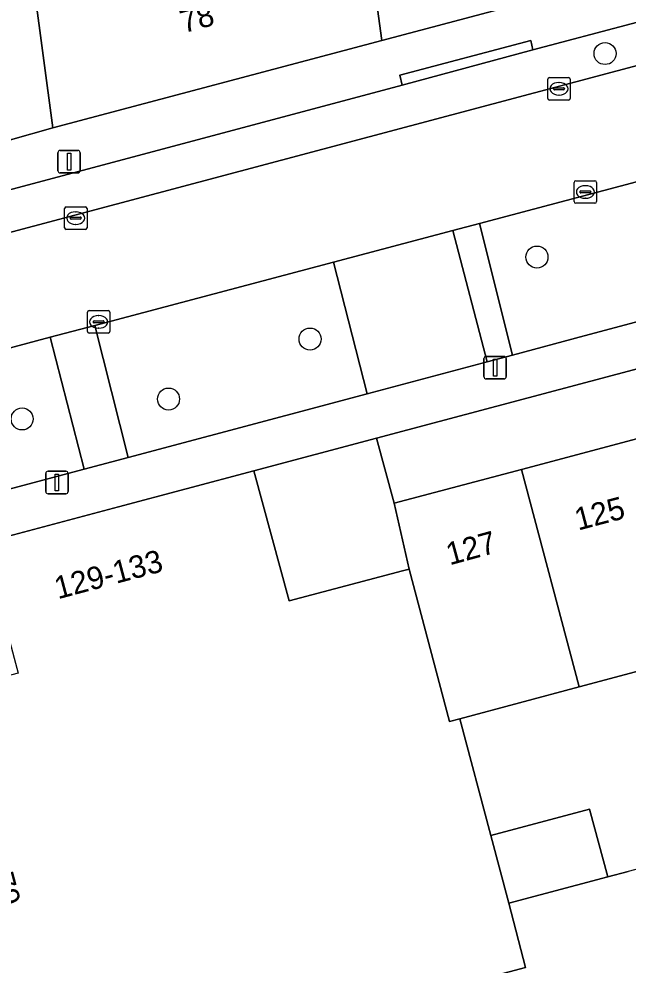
# Model space of a CAD drawing. Extents: x 162542 to 163147, y 380779 to 381521.
# Drawn here: x 162802.78 to 162829.86, y 381110.8 to 381152.86 of the extents above; entities that cross this region are included whole.
import ezdxf

# ---------------------------------------------------------------- set-up
doc = ezdxf.new("R2010")
doc.units = 0
for name, color, linetype in [('IMGEO_Boom', 7, 'Continuous'), ('IMGEO_Erf', 7, 'Continuous'), ('IMGEO_Groenvoorziening', 7, 'Continuous'), ('IMGEO_Kolk', 7, 'Continuous'), ('IMGEO_Lichtmast', 7, 'Continuous'), ('IMGEO_Muur', 7, 'Continuous'), ('IMGEO_Pand', 7, 'Continuous'), ('IMGEO_Pand_nummerreeks', 7, 'Continuous'), ('IMGEO_Parkeervlak_open', 7, 'Continuous'), ('IMGEO_Rijbaan_lokaal_open', 7, 'Continuous'), ('IMGEO_Voetpad_open', 7, 'Continuous')]:
    doc.layers.add(name, color=color, linetype=linetype)

msp = doc.modelspace()

# ---------------------------------------------------------------- linework, layer by layer
at = {"layer": 'IMGEO_Boom'}
for centre in [(162828.839, 381151.325), (162825.809, 381142.275), (162815.726, 381138.63), (162809.434, 381135.963), (162802.926, 381135.08)]:
    msp.add_circle(centre, 0.489, dxfattribs=at)
at = {"layer": 'IMGEO_Erf'}
for points in [[(162802.731, 381159.593), (162802.006, 381164.944), (162801.282, 381170.296), (162800.557, 381175.647), (162799.832, 381180.998), (162799.108, 381186.349), (162798.383, 381191.7), (162797.681, 381196.886), (162795.692, 381196.614), (162802.412, 381147.484), (162804.298, 381148.019), (162803.455, 381154.242)], [(162820.124, 381128.407), (162819.465, 381131.329), (162818.672, 381134.227), (162813.229, 381132.776), (162814.793, 381126.986), (162819.839, 381128.325)]]:
    msp.add_lwpolyline(points, close=True, dxfattribs=at)
msp.add_lwpolyline([(162833.532, 381124.732), (162827.687, 381123.171), (162822.376, 381121.753), (162823.762, 381116.562), (162828.15, 381117.733), (162828.954, 381114.718), (162829.869, 381114.962)], dxfattribs=at)
at = {"layer": 'IMGEO_Groenvoorziening'}
for points in [[(162823.259, 381143.767), (162824.718, 381137.919), (162827.907, 381138.769), (162834.855, 381140.622), (162833.356, 381146.444)], [(162822.073, 381143.452), (162816.765, 381142.045), (162818.27, 381136.199), (162823.599, 381137.62)], [(162816.765, 381142.045), (162806.152, 381139.231), (162807.632, 381133.362), (162818.27, 381136.199)], [(162798.503, 381130.928), (162805.687, 381132.844), (162804.174, 381138.709), (162797.369, 381136.894), (162795.041, 381136.244), (162793.427, 381135.453), (162794.902, 381129.968)]]:
    msp.add_lwpolyline(points, close=True, dxfattribs=at)
at = {"layer": 'IMGEO_Kolk'}
for p, q in [((162826.366, 381150.258), (162827.218, 381150.258)), ((162826.291, 381149.332), (162826.291, 381150.184)), ((162826.779, 381150.038), (162826.804, 381150.038)), ((162827.292, 381150.184), (162827.292, 381149.332)), ((162826.55, 381149.752), (162826.55, 381149.764)), ((162826.988, 381149.715), (162826.59, 381149.715)), ((162826.593, 381149.801), (162826.991, 381149.801)), ((162826.802, 381149.478), (162826.777, 381149.478)), ((162827.034, 381149.764), (162827.034, 381149.752)), ((162827.218, 381149.258), (162826.366, 381149.258)), ((162827.537, 381145.671), (162828.389, 381145.671)), ((162827.462, 381144.745), (162827.462, 381145.597)), ((162827.764, 381145.214), (162828.162, 381145.214)), ((162827.95, 381145.451), (162827.975, 381145.451)), ((162828.463, 381145.597), (162828.463, 381144.745)), ((162827.721, 381145.165), (162827.721, 381145.177)), ((162828.159, 381145.128), (162827.761, 381145.128)), ((162827.973, 381144.891), (162827.948, 381144.891)), ((162828.205, 381145.177), (162828.205, 381145.165)), ((162804.809, 381143.583), (162804.809, 381144.435)), ((162804.884, 381144.509), (162805.736, 381144.509)), ((162805.81, 381144.435), (162805.81, 381143.583)), ((162828.389, 381144.671), (162827.537, 381144.671)), ((162805.068, 381144.003), (162805.068, 381144.015)), ((162805.506, 381143.966), (162805.108, 381143.966)), ((162805.111, 381144.052), (162805.509, 381144.052)), ((162805.297, 381144.289), (162805.322, 381144.289)), ((162805.552, 381144.015), (162805.552, 381144.003)), ((162805.32, 381143.729), (162805.295, 381143.729)), ((162805.736, 381143.509), (162804.884, 381143.509)), ((162805.825, 381138.968), (162805.825, 381139.82)), ((162805.9, 381139.894), (162806.752, 381139.894)), ((162806.826, 381139.82), (162806.826, 381138.968)), ((162806.084, 381139.388), (162806.084, 381139.4)), ((162806.522, 381139.351), (162806.124, 381139.351)), ((162806.127, 381139.437), (162806.525, 381139.437)), ((162806.313, 381139.674), (162806.338, 381139.674)), ((162806.568, 381139.4), (162806.568, 381139.388)), ((162806.752, 381138.894), (162805.9, 381138.894)), ((162806.336, 381139.114), (162806.311, 381139.114))]:
    msp.add_line(p, q, dxfattribs=at)
for points in [[(162826.366, 381150.258), (162827.218, 381150.258)], [(162826.291, 381149.332), (162826.291, 381150.184)], [(162827.292, 381150.184), (162827.292, 381149.332)], [(162827.218, 381149.258), (162826.366, 381149.258)], [(162827.537, 381145.671), (162828.389, 381145.671)], [(162827.462, 381144.745), (162827.462, 381145.597)], [(162828.463, 381145.597), (162828.463, 381144.745)], [(162804.809, 381143.583), (162804.809, 381144.435)], [(162804.884, 381144.509), (162805.736, 381144.509)], [(162805.81, 381144.435), (162805.81, 381143.583)], [(162828.389, 381144.671), (162827.537, 381144.671)], [(162805.736, 381143.509), (162804.884, 381143.509)], [(162805.825, 381138.968), (162805.825, 381139.82)], [(162805.9, 381139.894), (162806.752, 381139.894)], [(162806.826, 381139.82), (162806.826, 381138.968)], [(162806.752, 381138.894), (162805.9, 381138.894)]]:
    msp.add_lwpolyline(points, dxfattribs=at)
for centre, radius, start, end in [((162826.368, 381150.182), 0.0765, 91.552, 178.448), ((162826.368, 381150.182), 0.0765, 91.552, 178.448), ((162827.216, 381150.182), 0.0765, 1.552, 88.448), ((162827.216, 381150.182), 0.0765, 1.552, 88.448), ((162826.59, 381149.761), 0.0403, 85.8775, 175.7526), ((162826.587, 381149.751), 0.0366, 178.938, 274.7102), ((162826.991, 381149.758), 0.043, 264.8664, 352.4533), ((162826.995, 381149.763), 0.0386, 1.7309, 96.639), ((162826.368, 381149.334), 0.0765, 181.552, 268.448), ((162826.368, 381149.334), 0.0765, 181.552, 268.448), ((162827.216, 381149.334), 0.0765, 271.552, 358.448), ((162827.216, 381149.334), 0.0765, 271.552, 358.448), ((162827.539, 381145.595), 0.0765, 91.552, 178.448), ((162827.539, 381145.595), 0.0765, 91.552, 178.448), ((162828.387, 381145.595), 0.0765, 1.552, 88.448), ((162828.387, 381145.595), 0.0765, 1.552, 88.448), ((162827.761, 381145.174), 0.0403, 85.8775, 175.7526), ((162828.166, 381145.176), 0.0386, 1.7309, 96.639), ((162827.758, 381145.164), 0.0366, 178.938, 274.7102), ((162828.162, 381145.171), 0.043, 264.8664, 352.4533), ((162804.886, 381144.433), 0.0765, 91.552, 178.448), ((162804.886, 381144.433), 0.0765, 91.552, 178.448), ((162805.734, 381144.433), 0.0765, 1.552, 88.448), ((162805.734, 381144.433), 0.0765, 1.552, 88.448), ((162827.539, 381144.747), 0.0765, 181.552, 268.448), ((162827.539, 381144.747), 0.0765, 181.552, 268.448), ((162828.387, 381144.747), 0.0765, 271.552, 358.448), ((162828.387, 381144.747), 0.0765, 271.552, 358.448), ((162805.108, 381144.012), 0.0403, 85.8775, 175.7526), ((162805.105, 381144.002), 0.0366, 178.938, 274.7102), ((162805.509, 381144.009), 0.043, 264.8664, 352.4533), ((162805.513, 381144.014), 0.0386, 1.7309, 96.639), ((162804.886, 381143.585), 0.0765, 181.552, 268.448), ((162804.886, 381143.585), 0.0765, 181.552, 268.448), ((162805.734, 381143.585), 0.0765, 271.552, 358.448), ((162805.734, 381143.585), 0.0765, 271.552, 358.448), ((162805.902, 381139.818), 0.0765, 91.552, 178.448), ((162805.902, 381139.818), 0.0765, 91.552, 178.448), ((162806.75, 381139.818), 0.0765, 1.552, 88.448), ((162806.75, 381139.818), 0.0765, 1.552, 88.448), ((162806.124, 381139.397), 0.0403, 85.8775, 175.7526), ((162806.121, 381139.387), 0.0366, 178.938, 274.7102), ((162806.525, 381139.394), 0.043, 264.8664, 352.4533), ((162806.529, 381139.399), 0.0386, 1.7309, 96.639), ((162805.902, 381138.97), 0.0765, 181.552, 268.448), ((162805.902, 381138.97), 0.0765, 181.552, 268.448), ((162806.75, 381138.97), 0.0765, 271.552, 358.448), ((162806.75, 381138.97), 0.0765, 271.552, 358.448)]:
    msp.add_arc(centre, radius, start, end, dxfattribs=at)
for centre, major_axis, ratio, start_param, end_param in [((162826.778, 381149.758), (-0.387, 0.002), 0.722429, 4.712389, 7.853982), ((162826.803, 381149.758), (-0.39, 0.002), 0.717154, 1.570796, 4.712389), ((162827.949, 381145.171), (-0.387, 0.002), 0.722429, 4.712389, 7.853982), ((162827.974, 381145.171), (-0.39, 0.002), 0.717154, 1.570796, 4.712389), ((162805.296, 381144.009), (-0.387, 0.002), 0.722429, 4.712389, 7.853982), ((162805.321, 381144.009), (-0.39, 0.002), 0.717154, 1.570796, 4.712389), ((162806.312, 381139.394), (-0.387, 0.002), 0.722429, 4.712389, 7.853982), ((162806.337, 381139.394), (-0.39, 0.002), 0.717154, 1.570796, 4.712389)]:
    msp.add_ellipse(centre, major_axis=major_axis, ratio=ratio, start_param=start_param, end_param=end_param, dxfattribs=at)
at = {"layer": 'IMGEO_Lichtmast'}
for p, q in [((162804.516, 381146.117), (162804.516, 381146.917)), ((162804.516, 381146.917), (162804.516, 381146.117)), ((162804.616, 381147.017), (162805.406, 381147.017)), ((162805.406, 381147.017), (162804.616, 381147.017)), ((162805.506, 381146.917), (162805.506, 381146.117)), ((162805.506, 381146.117), (162805.506, 381146.917)), ((162805.406, 381146.017), (162804.616, 381146.017)), ((162804.616, 381146.017), (162805.406, 381146.017)), ((162823.456, 381136.96), (162823.456, 381137.76)), ((162823.456, 381137.76), (162823.456, 381136.96)), ((162823.556, 381137.86), (162824.346, 381137.86)), ((162824.346, 381137.86), (162823.556, 381137.86)), ((162824.446, 381137.76), (162824.446, 381136.96)), ((162824.446, 381136.96), (162824.446, 381137.76)), ((162824.346, 381136.86), (162823.556, 381136.86)), ((162823.556, 381136.86), (162824.346, 381136.86)), ((162803.977, 381131.854), (162803.977, 381132.654)), ((162803.977, 381132.654), (162803.977, 381131.854)), ((162804.077, 381132.754), (162804.867, 381132.754)), ((162804.867, 381132.754), (162804.077, 381132.754)), ((162804.967, 381132.654), (162804.967, 381131.854)), ((162804.967, 381131.854), (162804.967, 381132.654)), ((162804.867, 381131.754), (162804.077, 381131.754)), ((162804.077, 381131.754), (162804.867, 381131.754))]:
    msp.add_line(p, q, dxfattribs=at)
for points in [[(162804.936, 381146.892), (162805.086, 381146.892), (162805.086, 381146.142), (162804.936, 381146.142), (162804.936, 381146.892)], [(162823.876, 381137.735), (162824.026, 381137.735), (162824.026, 381136.985), (162823.876, 381136.985), (162823.876, 381137.735)], [(162804.397, 381132.629), (162804.547, 381132.629), (162804.547, 381131.879), (162804.397, 381131.879), (162804.397, 381132.629)]]:
    msp.add_lwpolyline(points, dxfattribs=at)
for centre, start, end in [((162804.616, 381146.917), 90, 180), ((162804.616, 381146.917), 90, 180), ((162805.406, 381146.917), 0, 90), ((162805.406, 381146.917), 360, 90), ((162804.616, 381146.117), 180, 270), ((162804.616, 381146.117), 180, 270), ((162805.406, 381146.117), 270, 0), ((162805.406, 381146.117), 270, 0), ((162823.556, 381137.76), 90, 180), ((162823.556, 381137.76), 90, 180), ((162824.346, 381137.76), 0, 90), ((162824.346, 381137.76), 360, 90), ((162823.556, 381136.96), 180, 270), ((162823.556, 381136.96), 180, 270), ((162824.346, 381136.96), 270, 0), ((162824.346, 381136.96), 270, 0), ((162804.077, 381132.654), 90, 180), ((162804.077, 381132.654), 90, 180), ((162804.867, 381132.654), 0, 90), ((162804.867, 381132.654), 360, 90), ((162804.077, 381131.854), 180, 270), ((162804.077, 381131.854), 180, 270), ((162804.867, 381131.854), 270, 0), ((162804.867, 381131.854), 270, 0)]:
    msp.add_arc(centre, 0.1, start, end, dxfattribs=at)
at = {"layer": 'IMGEO_Muur'}
for points in [[(162813.229, 381132.776), (162818.672, 381134.227)], [(162818.672, 381134.227), (162819.465, 381131.329)]]:
    msp.add_lwpolyline(points, dxfattribs=at)
at = {"layer": 'IMGEO_Pand'}
for points in [[(162812.383, 381155.451), (162803.455, 381154.242), (162804.298, 381148.019), (162818.917, 381151.907), (162818.329, 381156.256)], [(162825.118, 381132.835), (162827.687, 381123.171), (162833.532, 381124.732), (162830.964, 381134.392)], [(162820.124, 381128.407), (162819.839, 381128.325), (162814.793, 381126.986), (162813.229, 381132.776), (162807.214, 381131.172), (162801.2, 381129.568), (162802.743, 381123.778), (162796.942, 381122.237), (162800.189, 381110.033), (162801.688, 381104.403), (162813.513, 381107.551), (162824.579, 381110.496), (162825.307, 381110.691), (162824.567, 381113.548), (162823.762, 381116.562), (162822.376, 381121.753), (162821.924, 381121.631)], [(162820.124, 381128.407), (162821.924, 381121.631), (162822.376, 381121.753), (162827.687, 381123.171), (162825.118, 381132.835), (162819.465, 381131.329)], [(162823.762, 381116.562), (162824.567, 381113.548), (162828.954, 381114.718), (162828.15, 381117.733)]]:
    msp.add_lwpolyline(points, close=True, dxfattribs=at)
msp.add_lwpolyline([(162818.329, 381156.256), (162818.917, 381151.907), (162825.346, 381153.616)], dxfattribs=at)
at = {"layer": 'IMGEO_Parkeervlak_open'}
for points in [[(162750.234, 381131.33), (162666.499, 381109.073), (162666.934, 381107.34), (162774.201, 381135.871), (162796.063, 381141.696), (162882.877, 381164.808), (162901.876, 381169.92), (162904.167, 381170.544), (162903.648, 381172.331), (162882.303, 381166.521), (162850.91, 381158.201), (162843.113, 381156.134), (162825.633, 381151.487), (162819.826, 381149.913), (162790.747, 381142.166), (162781.519, 381139.707), (162755.957, 381132.897)], [(162860.735, 381117.589), (162859.337, 381122.826), (162854.859, 381121.631), (162851.806, 381120.816), (162847.405, 381119.642), (162843.252, 381118.534), (162840.329, 381117.753), (162835.715, 381116.522), (162830.825, 381115.217), (162829.869, 381114.962), (162828.954, 381114.718), (162824.567, 381113.548), (162825.307, 381110.691), (162824.579, 381110.496), (162813.513, 381107.551), (162801.688, 381104.403), (162802.147, 381102.023)]]:
    msp.add_lwpolyline(points, close=True, dxfattribs=at)
at = {"layer": 'IMGEO_Rijbaan_lokaal_open'}
msp.add_lwpolyline([(162854.959, 381152.215), (162873.192, 381157.033), (162874.356, 381157.34), (162885.803, 381160.365), (162885.815, 381160.368), (162895.148, 381162.891), (162896.342, 381163.214), (162903.106, 381165.042), (162901.876, 381169.92), (162882.877, 381164.808), (162796.063, 381141.696), (162797.369, 381136.894), (162804.174, 381138.709), (162806.152, 381139.231), (162816.765, 381142.045), (162822.073, 381143.452), (162823.259, 381143.767), (162833.356, 381146.444), (162834.806, 381146.828), (162853.012, 381151.656)], close=True, dxfattribs=at)
at = {"layer": 'IMGEO_Voetpad_open'}
for points in [[(162843.113, 381156.134), (162843.017, 381156.539), (162846.75, 381157.541), (162846.285, 381159.202), (162842.87, 381158.314), (162839.945, 381157.499), (162825.346, 381153.616), (162818.917, 381151.907), (162804.298, 381148.019), (162802.412, 381147.484), (162800.448, 381146.979), (162790.159, 381144.372), (162790.747, 381142.166), (162819.826, 381149.913), (162819.71, 381150.365), (162825.535, 381151.911), (162825.633, 381151.487)], [(162819.826, 381149.913), (162825.633, 381151.487), (162825.535, 381151.911), (162819.71, 381150.365)], [(162818.672, 381134.227), (162819.465, 381131.329), (162825.118, 381132.835), (162830.964, 381134.392), (162836.811, 381135.949), (162842.656, 381137.506), (162848.502, 381139.062), (162854.582, 381140.682), (162853.786, 381143.563)], [(162824.718, 381137.919), (162823.259, 381143.767), (162822.073, 381143.452), (162823.599, 381137.62)], [(162807.632, 381133.362), (162806.152, 381139.231), (162804.174, 381138.709), (162805.687, 381132.844)]]:
    msp.add_lwpolyline(points, close=True, dxfattribs=at)
for points in [[(162887.685, 381154.645), (162875.889, 381151.523), (162874.69, 381151.205), (162856.566, 381146.408), (162854.578, 381145.881), (162836.301, 381141.008), (162834.855, 381140.622), (162827.907, 381138.769), (162824.718, 381137.919), (162823.599, 381137.62), (162818.27, 381136.199), (162807.632, 381133.362), (162805.687, 381132.844), (162798.503, 381130.928)], [(162801.2, 381129.568), (162807.214, 381131.172), (162813.229, 381132.776), (162818.672, 381134.227), (162853.786, 381143.563), (162858.133, 381144.726), (162887.505, 381152.528), (162892.949, 381153.986)]]:
    msp.add_lwpolyline(points, dxfattribs=at)

# ---------------------------------------------------------------- texts
at = {"layer": 'IMGEO_Pand_nummerreeks'}
for s, rotation, p in [('78', 15.1491, (162810.107, 381152.225)), ('125', 14.8194, (162827.64, 381130.112)), ('127', 15.2776, (162821.931, 381128.567)), ('129-133', 14.9304, (162804.517, 381127.058)), ('79', 284.9011, (162801.538, 381114.767))]:
    msp.add_text(s, height=1, rotation=rotation, dxfattribs=at).set_placement(p)

doc.saveas('drawing.dxf')
